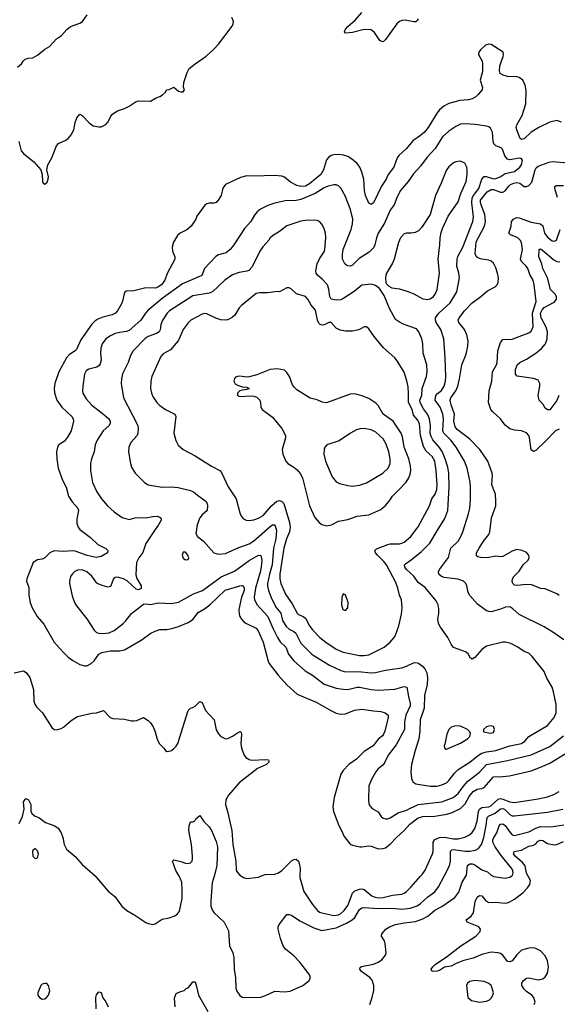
# Model space of a CAD drawing. Header units: inches. Extents: x 1550315 to 1685896, y 510706 to 640504.
# Tile 284 of 452: x 1624537 to 1629114, y 578911 to 587286. Entities that reach past the tile are written whole.
import ezdxf

# ---------------------------------------------------------------- set-up
doc = ezdxf.new("R2010")
doc.units = ezdxf.units.IN
doc.header["$MEASUREMENT"] = 0
doc.layers.add('B6527', color=7, linetype='Continuous')
doc.layers.add('B6528', color=7, linetype='Continuous')

msp = doc.modelspace()

# ---------------------------------------------------------------- linework, layer by layer
at = {"layer": 'B6527', "color": 5}
for points, elevation in [([(1625181.5, 580000), (1625191.2, 579991.2), (1625290, 579874), (1625347, 579827), (1625406.8, 579746.8), (1625450, 579710.3), (1625518.7, 579670), (1625610, 579607.6), (1625630, 579598.3), (1625669.6, 579590.4), (1625690, 579596.4), (1625750, 579634.6), (1625810, 579646), (1625856.6, 579663.4), (1625880.1, 579679.9), (1625896.2, 579703.8), (1625919.3, 579810), (1625921, 579881), (1625916.1, 579950), (1625903.3, 579983.3), (1625893.7, 580000)], 560), ([(1626192.1, 580000), (1626176.8, 579943.2), (1626162.9, 579790), (1626165, 579745), (1626175.5, 579715.5), (1626190, 579693.2), (1626279.1, 579610), (1626315.1, 579535.1), (1626323.2, 579410), (1626350.3, 579350), (1626361.1, 579310), (1626362, 579210), (1626375.2, 579135.2), (1626375.8, 579050), (1626384.2, 579024.2), (1626410, 578987.3), (1626432.3, 578972.3), (1626450, 578968.2), (1626590, 578972.7), (1626630, 578985.2), (1626710, 579023.9), (1626790, 579016.2), (1626838.2, 579021.8), (1626947, 579070), (1626998.4, 579110), (1627009.6, 579130), (1627009.7, 579150), (1626999.7, 579170), (1626922.3, 579270), (1626870, 579322.7), (1626799.3, 579379.3), (1626778.7, 579410), (1626757.7, 579470), (1626738.7, 579550), (1626738.4, 579570), (1626745.6, 579590), (1626810, 579676), (1626830, 579676.3), (1626850, 579670.4), (1626921.8, 579621.8), (1627040.6, 579560.6), (1627110, 579539.2), (1627230, 579562.1), (1627319, 579601), (1627366.4, 579630), (1627388.9, 579650), (1627430, 579716.5), (1627450, 579732.8), (1627470, 579735.3), (1627590, 579726.4), (1627710, 579728.3), (1627790, 579721.5), (1627860.7, 579730), (1627919.2, 579750), (1627949.9, 579770.1), (1628010, 579825.8), (1628070, 579868.3), (1628102.5, 579910), (1628149.2, 580000)], 560), ([(1626426, 580000), (1626441, 579990), (1626470, 579980.7), (1626570, 579993.4), (1626587.3, 580000)], 580), ([(1626922.9, 580000), (1626922.8, 579990), (1626955.8, 579870), (1627030, 579759.6), (1627073.4, 579710), (1627090, 579696.3), (1627110, 579688.1), (1627210, 579666.8), (1627250, 579673.2), (1627270, 579684.2), (1627297.8, 579710), (1627330, 579751.3), (1627370, 579855.9), (1627390, 579876.3), (1627430, 579891), (1627450, 579892.2), (1627470, 579887.3), (1627534.3, 579834.3), (1627561.8, 579821.8), (1627590, 579815.5), (1627630, 579818.6), (1627710, 579839.8), (1627790, 579847.5), (1627810, 579855.2), (1627830.6, 579869.4), (1627870.5, 579909.5), (1627948.9, 580000)], 580), ([(1627518, 578910), (1627538.7, 578970), (1627550.6, 579030), (1627551, 579071), (1627536.6, 579116.6), (1627518, 579138), (1627446.9, 579190), (1627431.8, 579210), (1627434.8, 579225.2), (1627447.1, 579232.9), (1627550, 579253.4), (1627590, 579269.2), (1627618.7, 579290), (1627650, 579328.2), (1627657.3, 579350), (1627647.7, 579427.7), (1627641.3, 579450), (1627618, 579490), (1627620.9, 579510), (1627655.1, 579550), (1627686, 579570), (1627737.2, 579590), (1627810, 579605), (1627905.8, 579614.2), (1627970, 579638.4), (1628010, 579659.7), (1628070, 579711.1), (1628130, 579742.9), (1628241.4, 579818.6), (1628275.9, 579864.1), (1628302.5, 579950), (1628334, 580000)], 540), ([(1628915.6, 578910), (1628924.7, 578930), (1628914, 578970), (1628896.9, 578990), (1628850, 579021.1), (1628830, 579040.5), (1628811.1, 579070), (1628811.2, 579090), (1628825.3, 579114.7), (1628850, 579132.6), (1628870, 579135.2), (1628950, 579120.2), (1628991.1, 579128.9), (1629010, 579144), (1629026, 579170), (1629032.9, 579190), (1629037.3, 579230), (1629030, 579282), (1629010, 579322.3), (1628970, 579366.6), (1628930, 579386), (1628910, 579390.6), (1628870, 579389.8), (1628810, 579370.8), (1628770, 579333.3), (1628730, 579281.6), (1628710, 579271.6), (1628690, 579274.5), (1628650, 579329.7), (1628630, 579343.5), (1628608.7, 579350), (1628550, 579355.7), (1628470, 579334.2), (1628396.1, 579303.9), (1628316.9, 579283.1), (1628259.1, 579260.9), (1628210, 579234.6), (1628154.1, 579225.9), (1628110, 579198.4), (1628090, 579192), (1628049.4, 579189.4), (1628039, 579210), (1628052.7, 579230), (1628074.5, 579250), (1628179.5, 579320.5), (1628293.3, 579410), (1628419.8, 579490), (1628455.6, 579530), (1628459.7, 579550), (1628446, 579570), (1628345.1, 579610), (1628338.4, 579630), (1628379.4, 579660.6), (1628400.2, 579690), (1628414.1, 579785.9), (1628430, 579821.3), (1628450, 579835.8), (1628470, 579832.7), (1628504.2, 579790), (1628530, 579775.8), (1628590, 579780.7), (1628668.8, 579771.2), (1628686.2, 579773.8), (1628710, 579781.5), (1628750, 579806.3), (1628819.2, 579860.8), (1628859.2, 579900.8), (1628879.2, 579930), (1628884.8, 579964.8), (1628864.8, 580000)], 520), ([(1628566.7, 580000), (1628570, 579998), (1628670, 579984.2), (1628710, 579991.5), (1628721.2, 580000)], 540), ([(1625860.7, 578890), (1625856, 578964), (1625870, 579002), (1625901.2, 579018.8), (1625938, 579030), (1625954, 579046), (1625970, 579051.3), (1625988.7, 579070), (1626010, 579102), (1626030, 579102), (1626043.5, 579063.5), (1626059.1, 578990), (1626137.6, 578850)], 540), ([(1625187.6, 578872.4), (1625186.3, 578970), (1625190, 578991.3), (1625210, 579018), (1625230, 579011), (1625245.2, 578965.2), (1625270, 578931), (1625290, 578891)], 540)]:
    msp.add_lwpolyline(points, dxfattribs=dict(at, elevation=elevation))
for points, elevation in [([(1624750, 579088.7), (1624730, 579082), (1624718, 579070), (1624690.8, 579010), (1624691, 578990), (1624704.7, 578970), (1624730, 578956), (1624750, 578958), (1624769.1, 578970.9), (1624782, 578990), (1624793.6, 579026.4), (1624782, 579070), (1624768.4, 579088.4)], 560), ([(1628410, 579112.6), (1628370, 579104.2), (1628349.2, 579090.8), (1628339.5, 579070), (1628350.7, 578970), (1628383.1, 578943.1), (1628450, 578929.1), (1628510, 578938.7), (1628535.1, 578950), (1628550, 578964.9), (1628565.6, 578990), (1628571.2, 579010), (1628559.7, 579050), (1628549.6, 579070), (1628530, 579089.6), (1628490, 579106.6)], 540)]:
    msp.add_lwpolyline(points, close=True, dxfattribs=dict(at, elevation=elevation))
at = {"layer": 'B6528', "color": 5}
for points, elevation in [([(1624518.9, 586881.1), (1624553.2, 586910), (1624567, 586933), (1624584, 586950), (1624610, 586958), (1624650, 586962), (1624690, 586984.9), (1624750, 587034), (1624790, 587058.8), (1624850, 587124), (1624892.7, 587150), (1624938.7, 587201.3), (1624970, 587227.3), (1625050, 587256.3), (1625073.2, 587270), (1625111.9, 587328.1)], 640), ([(1624530.2, 586250.2), (1624550.4, 586170), (1624570, 586148.5), (1624656.5, 586076.5), (1624716, 586010), (1624727.7, 585970), (1624731, 585910), (1624736, 585896), (1624750, 585886), (1624770, 585904.7), (1624779.3, 585930), (1624781.2, 585950), (1624768.7, 586010), (1624777.2, 586050), (1624812.3, 586110), (1624850, 586212), (1624866.3, 586233.7), (1624930, 586261), (1624950, 586276), (1624974.2, 586305.8), (1624997.2, 586350), (1625009.3, 586410), (1625024, 586450), (1625050, 586482), (1625070, 586471.3), (1625127.9, 586407.9), (1625163, 586383), (1625210, 586373.4), (1625230, 586375.5), (1625270, 586394), (1625290, 586417.3), (1625314.1, 586465.9), (1625330, 586484.9), (1625370, 586510.6), (1625429.4, 586530.6), (1625468.7, 586550), (1625530, 586590.8), (1625550, 586594.8), (1625650, 586591.3), (1625698.6, 586621.4), (1625729.1, 586630.9), (1625753.6, 586646.4), (1625778, 586670), (1625786, 586690), (1625810, 586692), (1625850, 586712), (1625890, 586678), (1625910, 586671.3), (1625930, 586672), (1625939, 586690), (1625932.1, 586712.1), (1625935.6, 586750), (1625963.8, 586836.2), (1625980.9, 586870), (1626029.8, 586910.2), (1626124.4, 586975.6), (1626190, 587034.9), (1626230, 587077.1), (1626346.6, 587230), (1626355.1, 587250), (1626356, 587270), (1626343.7, 587303.7)], 620), ([(1627930, 587292.7), (1627920.8, 587279.2), (1627910, 587267.8), (1627893.3, 587266.7), (1627819.2, 587280.8), (1627790, 587279.7), (1627770, 587271.5), (1627748.4, 587251.6), (1627650, 587117), (1627630, 587098.4), (1627610, 587102.9), (1627602.9, 587110), (1627557.3, 587177.3), (1627530, 587198.9), (1627470, 587201.7), (1627370, 587176.9), (1627310, 587169.7), (1627303, 587183), (1627310, 587204), (1627330, 587228), (1627397, 587283), (1627450, 587346.7)], 580), ([(1629150, 586414.8), (1629110, 586428.6), (1629050, 586413), (1628956.9, 586370), (1628891, 586330), (1628830, 586272.8), (1628810, 586265.7), (1628796.3, 586276.3), (1628767.8, 586347.8), (1628764.4, 586370), (1628769.5, 586390.5), (1628813, 586470), (1628845.2, 586570), (1628847.1, 586687.1), (1628840.5, 586730), (1628819.5, 586770), (1628790, 586793.6), (1628770, 586800.5), (1628690, 586802.9), (1628653.4, 586813.4), (1628627.6, 586827.6), (1628622, 586850), (1628624.7, 586890), (1628628.5, 586911.5), (1628652.7, 586972.7), (1628656, 586990), (1628652.7, 587010), (1628550, 587074), (1628530, 587076.2), (1628502.8, 587070), (1628458.8, 587030), (1628446, 587010), (1628442.8, 586990), (1628472.5, 586932.5), (1628477.1, 586910), (1628476.4, 586843.6), (1628455.5, 586770), (1628476.3, 586710), (1628472.7, 586690), (1628440.4, 586650), (1628419.5, 586630), (1628390, 586611.1), (1628356.7, 586603.3), (1628283.1, 586596.9), (1628190, 586572), (1628148.6, 586551.4), (1628110, 586518), (1628090, 586493.6), (1628015.2, 586370), (1627983.2, 586330), (1627950, 586300.9), (1627884.1, 586255.9), (1627830.3, 586190), (1627764.4, 586130), (1627750.2, 586109.8), (1627721.7, 586030), (1627673.1, 585970), (1627656.9, 585930), (1627618, 585870), (1627550, 585729.3), (1627530, 585713.2), (1627510, 585725.2), (1627481.1, 585790), (1627472.1, 585832.1), (1627465.7, 585930), (1627450, 585989.5), (1627431.7, 586031.7), (1627410, 586062.3), (1627362.4, 586102.4), (1627330, 586121.6), (1627293, 586133), (1627250, 586137.8), (1627210, 586136.2), (1627188.6, 586131.4), (1627165.1, 586114.9), (1627150, 586094.5), (1627123.3, 586010), (1627100.1, 585970), (1627004.1, 585890), (1626970, 585869.9), (1626930, 585866.1), (1626896, 585876), (1626843.1, 585903.1), (1626790, 585946.4), (1626770, 585955.8), (1626710, 585961.5), (1626530, 585955.8), (1626470, 585958.3), (1626415.9, 585944.1), (1626290, 585883.6), (1626266.8, 585853.2), (1626252.2, 585790), (1626228, 585750), (1626210, 585732), (1626190, 585723.7), (1626150, 585725.2), (1626130, 585719), (1626113.2, 585706.8), (1626046.4, 585613.6), (1626036.3, 585590), (1625997.3, 585530), (1625961.4, 585498.6), (1625902.8, 585470), (1625880.5, 585450), (1625847.5, 585392.5), (1625834.9, 585350), (1625838, 585318), (1625858.4, 585270), (1625857.6, 585250), (1625792.7, 585127.3), (1625772.4, 585070), (1625743.2, 585030), (1625712.6, 585010), (1625690, 585003.2), (1625610, 585004), (1625510, 584978.9), (1625443.7, 584976.3), (1625432.7, 584967.3), (1625426.6, 584953.4), (1625412.7, 584892.7), (1625402.6, 584870), (1625370.3, 584810), (1625353.7, 584790), (1625325.2, 584774.8), (1625244.7, 584755.3), (1625201.2, 584738.8), (1625177.2, 584722.8), (1625150, 584695.4), (1625058.1, 584561.9), (1625020.6, 584479.4), (1625010.8, 584469.2), (1624960.7, 584439.3), (1624935.6, 584410), (1624869.3, 584290), (1624837.6, 584190), (1624831.3, 584150), (1624833.1, 584113.1), (1624854.3, 584050), (1624897.4, 583990), (1624981.3, 583910), (1624992.4, 583890), (1624994.7, 583870), (1624976, 583790), (1624944.6, 583735.4), (1624917.8, 583702.2), (1624870.4, 583670), (1624858.7, 583650), (1624850.2, 583610), (1624852.4, 583550), (1624864.5, 583470), (1624900.6, 583370), (1624932.5, 583310), (1624953.9, 583233.9), (1624985.2, 583185.2), (1625031.4, 583130), (1625037.7, 583110), (1625023, 583037), (1625024.7, 583004.7), (1625033.7, 582970), (1625048.4, 582950), (1625141.4, 582881.4), (1625201.7, 582821.7), (1625270, 582787.7), (1625287.7, 582770), (1625284, 582750), (1625230, 582719.7), (1625189, 582711), (1625110.9, 582729.1), (1625010, 582765.2), (1624990, 582768.1), (1624910, 582761.6), (1624830, 582768.5), (1624792.7, 582750), (1624750, 582707.3), (1624730, 582698.4), (1624687.7, 582692.3), (1624651.3, 582670), (1624597.1, 582530), (1624596.4, 582510), (1624615.6, 582455.6), (1624614.9, 582390), (1624627.6, 582330), (1624642, 582290), (1624686, 582210), (1624743.2, 582143.2), (1624831.9, 581991.9), (1624906.5, 581906.5), (1624950, 581864.9), (1624990, 581836.2), (1625050, 581801.3), (1625090, 581789.3), (1625110, 581791.2), (1625146.6, 581810), (1625170, 581833.1), (1625211.7, 581888.3), (1625236.3, 581903.7), (1625310, 581918.8), (1625390, 581917.8), (1625430, 581925.2), (1625570, 582007.1), (1625653.4, 582066.6), (1625690, 582086), (1625730, 582098.4), (1625790, 582100.4), (1625832.9, 582107.1), (1625890, 582124.6), (1625970, 582157.4), (1626010, 582184.9), (1626056.7, 582243.3), (1626110, 582275.2), (1626155.8, 582310), (1626285.6, 582434.4), (1626411.7, 582471.7), (1626430, 582474.6), (1626439.1, 582470), (1626447.6, 582450), (1626446.7, 582430), (1626426.5, 582373.5), (1626402.8, 582270), (1626404.3, 582230), (1626410.2, 582210), (1626425.6, 582185.6), (1626445.6, 582165.6), (1626469, 582149), (1626550, 582111.3), (1626568.3, 582088.3), (1626610.2, 581990), (1626651, 581831), (1626660.2, 581810), (1626736.9, 581710), (1626810, 581627.6), (1626899.3, 581550), (1627060.7, 581480.7), (1627190, 581406), (1627230, 581388.9), (1627270, 581379.6), (1627310, 581382.3), (1627388.3, 581411.7), (1627450, 581422.8), (1627550, 581406), (1627610, 581402), (1627649.2, 581389.2), (1627673.7, 581370), (1627674.9, 581350), (1627645.1, 581234.9), (1627635.2, 581210), (1627624.2, 581195.8), (1627590, 581165.4), (1627546, 581110), (1627470, 581061.4), (1627402.8, 580997.2), (1627338.9, 580950), (1627290, 580898.9), (1627270.2, 580870), (1627214.3, 580670), (1627202.6, 580590), (1627208.5, 580550), (1627252.7, 580432.7), (1627277, 580390), (1627298.3, 580338.3), (1627350, 580274.4), (1627370, 580265.3), (1627431.7, 580251.7), (1627450, 580250.3), (1627510, 580259.6), (1627530, 580256.5), (1627590, 580232.9), (1627630, 580235.2), (1627650, 580243.2), (1627690, 580272.7), (1627744.2, 580330), (1627810, 580389.1), (1627857.7, 580442.3), (1627930, 580496.1), (1627970, 580509.2), (1628070, 580510.7), (1628172.7, 580527.3), (1628218.1, 580541.9), (1628290, 580576.8), (1628330, 580616.6), (1628362.4, 580677.6), (1628397.8, 580722.2), (1628430, 580740.6), (1628470, 580746.1), (1628490, 580756.3), (1628570, 580845.8), (1628650, 580847.8), (1628705.8, 580854.2), (1628890, 580898.4), (1628970, 580927), (1629050, 580962.8), (1629190, 581047.1)], 620), ([(1629169.5, 582010), (1629084.5, 582070), (1629001, 582121), (1628787.6, 582227.6), (1628735.8, 582275.8), (1628710, 582291.1), (1628672, 582288), (1628630, 582271), (1628550, 582249.7), (1628530, 582251.2), (1628510, 582258.9), (1628434.9, 582314.9), (1628370, 582389.5), (1628355.1, 582415.1), (1628343.5, 582470), (1628335.1, 582490), (1628314, 582510), (1628266.8, 582526.8), (1628150, 582541.4), (1628127.6, 582550), (1628106, 582570), (1628102.9, 582590), (1628109.5, 582610), (1628187.2, 582712.8), (1628207.7, 582790), (1628269.8, 582850.2), (1628293.3, 582890), (1628309.8, 582930.2), (1628358.3, 583081.7), (1628368.9, 583130), (1628375.2, 583204.8), (1628375.7, 583310), (1628371.4, 583351.4), (1628346.2, 583470), (1628322.5, 583530), (1628253.8, 583650), (1628207.1, 583710), (1628147.9, 583767.9), (1628141.2, 583781.2), (1628138, 583790), (1628143.4, 583890), (1628138.3, 583930), (1628116.6, 583990), (1628074.4, 584050), (1628078.4, 584090), (1628092.3, 584107.7), (1628126.8, 584133.2), (1628149.9, 584170), (1628161.9, 584210), (1628165.3, 584250), (1628160.2, 584410), (1628146.6, 584570), (1628120.7, 584650), (1628082.9, 584710), (1628075.9, 584730), (1628076.8, 584750), (1628106, 584790), (1628201.5, 584878.5), (1628258.5, 584970), (1628281.1, 585090), (1628275.3, 585130), (1628257, 585190), (1628260.7, 585250), (1628268.1, 585271.9), (1628309.8, 585350), (1628394.2, 585570), (1628400.8, 585610), (1628386.8, 585726.8), (1628389.9, 585770), (1628399.2, 585790), (1628446, 585850), (1628470.4, 585929.6), (1628490, 585951.8), (1628506.9, 585953.1), (1628570, 585932), (1628590, 585935), (1628627.3, 585950), (1628670, 585976.9), (1628750, 585994), (1628795.6, 586030), (1628808.6, 586050), (1628817.4, 586090), (1628805.3, 586105.3), (1628788.5, 586108.5), (1628710, 586092.3), (1628690, 586098), (1628666.6, 586126.6), (1628645.6, 586185.6), (1628634.9, 586194.9), (1628590, 586212.3), (1628574.2, 586230), (1628568, 586250), (1628560.5, 586330), (1628543.5, 586363.5), (1628530, 586374.5), (1628510, 586380.7), (1628413.9, 586393.9), (1628330, 586400.4), (1628290, 586396), (1628250, 586376.8), (1628190, 586337.2), (1628135.8, 586290), (1628073.2, 586190), (1628004.9, 586115.1), (1627950, 586040.5), (1627890, 585974.7), (1627845.2, 585910), (1627776.2, 585830), (1627746.2, 585770), (1627726.2, 585710), (1627690, 585666), (1627643.9, 585556.1), (1627590, 585469.7), (1627574.6, 585430), (1627561.5, 585370), (1627550, 585346.2), (1627511.5, 585308.5), (1627426.7, 585253.3), (1627370, 585198.3), (1627349.7, 585189.7), (1627330, 585191.6), (1627318.3, 585198.3), (1627305.6, 585210), (1627286.2, 585250), (1627284.1, 585290), (1627291.6, 585330), (1627357.5, 585502.5), (1627369.9, 585550), (1627374.3, 585590), (1627354.2, 585670), (1627306.8, 585786.8), (1627271.8, 585851.8), (1627252.1, 585872.1), (1627230, 585879.7), (1627210, 585879.8), (1627163, 585870), (1627130, 585855), (1627053.3, 585806.7), (1626930, 585755), (1626890, 585747.5), (1626795.9, 585744.1), (1626710, 585726.1), (1626650, 585705), (1626586.6, 585673.4), (1626558.9, 585650), (1626536.8, 585623.2), (1626505.8, 585570), (1626450, 585509.7), (1626359.6, 585370), (1626330, 585331.5), (1626296.1, 585303.9), (1626230, 585286), (1626207.1, 585272.9), (1626111.2, 585170), (1626088.8, 585110), (1625922.2, 585037.8), (1625750, 584914.7), (1625627, 584813), (1625607.2, 584790), (1625569.4, 584730.6), (1625470, 584642.4), (1625447, 584633), (1625390, 584626.5), (1625350, 584615.9), (1625310, 584596.5), (1625271.7, 584570), (1625239, 584530), (1625227.3, 584492.7), (1625225.5, 584450), (1625231.4, 584390), (1625222.6, 584357.4), (1625215, 584345), (1625193, 584330), (1625125.4, 584314.6), (1625101.9, 584298.1), (1625089.1, 584270), (1625073.8, 584170), (1625071.6, 584130), (1625076, 584110), (1625102.2, 584062.2), (1625150, 584007.2), (1625239.6, 583939.6), (1625292.5, 583892.5), (1625307.2, 583870), (1625308.2, 583850), (1625295.8, 583830), (1625247.6, 583790), (1625195.5, 583710), (1625180.8, 583670), (1625171.6, 583610), (1625147.4, 583550), (1625138.9, 583510), (1625138.9, 583450), (1625158, 583350), (1625194.9, 583270), (1625234, 583210), (1625283.7, 583150), (1625341, 583101), (1625410.3, 583050.3), (1625470, 583034), (1625530, 583052), (1625610, 583049.1), (1625670, 583060.9), (1625710, 583063.1), (1625737.3, 583050), (1625741.6, 583030), (1625719.6, 582990), (1625689.4, 582950.6), (1625612.4, 582830), (1625584.7, 582755.3), (1625550.2, 582709.8), (1625532, 582670), (1625525.1, 582565.1), (1625534.2, 582534.2), (1625570, 582471.3), (1625570, 582448), (1625550, 582435.3), (1625530, 582441.2), (1625453.4, 582513.4), (1625421.2, 582530), (1625370, 582543.1), (1625350, 582542.6), (1625335.3, 582530), (1625310, 582466), (1625290, 582459.8), (1625249.2, 582469.2), (1625210, 582483.9), (1625194.4, 582494.4), (1625152, 582552), (1625110, 582590.9), (1625070, 582606), (1625030, 582604), (1625006.7, 582593.3), (1624983.7, 582570), (1624970.2, 582549.8), (1624960.2, 582510), (1624960.8, 582490), (1624985.3, 582385.3), (1625004.2, 582330), (1625020.4, 582300.4), (1625110.1, 582190.1), (1625170, 582093.4), (1625190, 582074.9), (1625210, 582067.2), (1625244.9, 582064.9), (1625299, 582070), (1625340.7, 582090), (1625416.9, 582150), (1625438.9, 582170), (1625490, 582234.4), (1625590, 582314.8), (1625610, 582317.3), (1625650, 582313), (1625715.3, 582324.7), (1625830, 582319.5), (1625890, 582332), (1626017.3, 582402.7), (1626093, 582430), (1626252.9, 582547.1), (1626365.2, 582594.8), (1626490, 582686.8), (1626570, 582730.2), (1626590, 582728.4), (1626598.6, 582690), (1626594.1, 582630), (1626585.5, 582585.5), (1626544.1, 582450), (1626534, 582374), (1626535.4, 582350), (1626558.6, 582310), (1626650.1, 582210.1), (1626691.2, 582110), (1626731.5, 582031.5), (1626755.6, 581995.6), (1626801.3, 581950), (1626826, 581890), (1626871.2, 581831.2), (1626967.7, 581747.7), (1627030.7, 581710.7), (1627130, 581633.5), (1627230, 581600.9), (1627290, 581590.9), (1627330, 581589.4), (1627410, 581608.6), (1627430, 581609.4), (1627530, 581587.7), (1627590, 581584), (1627730, 581592.1), (1627810, 581613.2), (1627831.7, 581610), (1627845.7, 581530), (1627861.7, 581470), (1627861.2, 581450), (1627823.1, 581370), (1627812.9, 581312.9), (1627811.6, 581250), (1627742, 581118), (1627674.2, 581030), (1627646.7, 580970), (1627630, 580948.2), (1627585.3, 580910), (1627570, 580889.5), (1627534, 580830), (1627508.5, 580770), (1627505.3, 580650), (1627510, 580618), (1627518.5, 580598.5), (1627536.5, 580576.5), (1627589, 580549), (1627614, 580510), (1627630, 580494), (1627650, 580487.6), (1627670, 580489), (1627690, 580496.1), (1627759.3, 580540.7), (1627830, 580563.5), (1627929.9, 580610.1), (1628130, 580633.9), (1628226.2, 580670), (1628270, 580703.8), (1628314.3, 580765.7), (1628351.9, 580808.1), (1628450, 580886.3), (1628510, 580950.1), (1628690, 580985.1), (1628890, 581033.5), (1629050, 581104.2), (1629165.3, 581194.7)], 640), ([(1629130, 582387), (1629110, 582402.4), (1629010, 582445.1), (1628970, 582447.6), (1628897.7, 582477.7), (1628850, 582483.2), (1628770, 582472), (1628750, 582477.4), (1628735.1, 582490), (1628728.3, 582510), (1628731.2, 582530), (1628742.6, 582550), (1628790, 582595.3), (1628822, 582650), (1628864, 582690), (1628873.5, 582710), (1628870.8, 582730.8), (1628850, 582754.7), (1628814, 582770), (1628770, 582779.1), (1628730, 582766), (1628650, 582721.1), (1628630, 582718.3), (1628590, 582721.6), (1628530, 582712.4), (1628469.8, 582709.8), (1628436.1, 582716.1), (1628425.9, 582725.9), (1628425.7, 582750), (1628447.3, 582790), (1628485.3, 582850), (1628530, 582907.2), (1628539.4, 582930), (1628554.6, 583050), (1628588.9, 583150), (1628591.3, 583190), (1628586.2, 583250), (1628554.8, 583330), (1628561.2, 583410), (1628558.4, 583430), (1628520.7, 583530), (1628452.7, 583630), (1628370, 583717), (1628261.1, 583801.1), (1628242.7, 583822.7), (1628233.6, 583870), (1628238.3, 583930), (1628210.4, 584010), (1628201.9, 584050), (1628207.3, 584070), (1628249.9, 584130), (1628265.8, 584170), (1628281.2, 584230), (1628299.5, 584350), (1628338.4, 584441.6), (1628351.5, 584510), (1628353.8, 584553.8), (1628344.5, 584604.5), (1628323.1, 584650), (1628274.8, 584710), (1628269.8, 584730), (1628277.7, 584750), (1628324.5, 584810), (1628390, 584877.7), (1628462.9, 584930), (1628520.5, 584979.5), (1628585.5, 585014.5), (1628600.5, 585030), (1628610.9, 585050), (1628612.5, 585090), (1628604.8, 585130), (1628590, 585174), (1628570, 585213.5), (1628550, 585232.5), (1628530, 585240.7), (1628470, 585248.2), (1628450, 585255), (1628426.3, 585270), (1628413.6, 585293.6), (1628423.5, 585396.5), (1628493.4, 585530), (1628501.6, 585570), (1628496, 585630), (1628464.4, 585710), (1628459.4, 585730), (1628460.8, 585750), (1628517.6, 585822.4), (1628550, 585840.2), (1628570, 585842.3), (1628630, 585818.1), (1628650, 585818), (1628670, 585828.6), (1628700.2, 585870), (1628715.8, 585884.2), (1628743.6, 585896.4), (1628770, 585901), (1628794.7, 585894.7), (1628830, 585866.7), (1628850, 585866.1), (1628870, 585874.4), (1628896.2, 585903.8), (1628925.5, 586010), (1628934.4, 586025.6), (1628950, 586039.9), (1629044.9, 586075.1), (1629070, 586079.5), (1629210, 586068.6)], 620), ([(1629114.1, 585774.1), (1629092.6, 585850), (1629092.9, 585867.1), (1629105.1, 585874.9), (1629165, 585875)], 580), ([(1629130, 583802.4), (1629096.9, 583790), (1629016.5, 583703.5), (1628930, 583621.1), (1628910, 583613.5), (1628890, 583626.6), (1628877.6, 583730), (1628869.7, 583750), (1628851.5, 583771.5), (1628810, 583789.7), (1628750, 583794), (1628710, 583805.4), (1628670, 583838.3), (1628630.4, 583890.4), (1628563.5, 583950), (1628547.8, 583970), (1628528.3, 584030), (1628532.8, 584130), (1628555.7, 584210), (1628561.8, 584290), (1628595.1, 584350), (1628600.7, 584370), (1628606.4, 584470), (1628630, 584538.9), (1628650, 584564.4), (1628730, 584567.9), (1628870, 584620.9), (1628890, 584637), (1628906.7, 584673.3), (1628903.5, 584790), (1628933.8, 584890), (1628917.4, 585030), (1628908.6, 585070), (1628878.8, 585118.8), (1628863, 585170), (1628849.2, 585190), (1628809.2, 585230), (1628801.1, 585250), (1628816.2, 585330), (1628807.9, 585390), (1628797.4, 585410), (1628776, 585430), (1628716.3, 585456.3), (1628700.5, 585470), (1628721.2, 585530), (1628724.1, 585570), (1628739.7, 585590), (1628770, 585602.2), (1628790, 585600.2), (1628890, 585564.3), (1628970.3, 585550.3), (1628991.4, 585531.4), (1629005.4, 585470), (1629030, 585434.6), (1629070, 585404.4), (1629090, 585401.1), (1629106.6, 585410), (1629139.1, 585500.9)], 580), ([(1629125.9, 584090), (1629110, 584046.2), (1629050, 583967), (1629030, 583966.6), (1629010, 583982), (1628992.4, 584012.4), (1628958, 584050), (1628949.7, 584090), (1628964.8, 584170), (1628964.6, 584190), (1628950, 584219.2), (1628910, 584234.1), (1628772.3, 584252.3), (1628758, 584270), (1628758, 584310), (1628772, 584350), (1628795.1, 584370), (1628850, 584397.8), (1628931.2, 584448.8), (1628978.5, 584490), (1629013.2, 584530), (1629028.1, 584571.9), (1629030.4, 584630), (1629019.3, 584670), (1628974.9, 584750), (1628971.6, 584790), (1628983.3, 584816.7), (1629002.2, 584837.8), (1629079.8, 584880.2), (1629092.1, 584890), (1629105.3, 584910), (1629107.6, 584930), (1629095.6, 584950), (1629054.1, 584990), (1629029.9, 585090), (1628989.2, 585170), (1628981.5, 585210), (1628956.2, 585270), (1628958.4, 585330), (1628970, 585335.8), (1628990, 585322.9), (1629084.1, 585244.1), (1629110, 585229.6), (1629134.1, 585225.9)], 560), ([(1624490, 581730.2), (1624570, 581746.4), (1624593.7, 581733.7), (1624622.4, 581690), (1624655.5, 581590), (1624657.3, 581490), (1624664.9, 581464.9), (1624681.3, 581441.3), (1624730.4, 581390), (1624810, 581266), (1624832, 581250), (1624850, 581246.4), (1624890, 581257.1), (1624911, 581269), (1624975.2, 581324.8), (1625030, 581359.3), (1625150, 581387.7), (1625190, 581390.5), (1625250, 581410.6), (1625308, 581350), (1625330, 581341.3), (1625430, 581337.6), (1625490, 581321.7), (1625510, 581321.1), (1625533.7, 581326.3), (1625590, 581350.7), (1625630, 581326), (1625650, 581306), (1625672.3, 581272.3), (1625690.6, 581230), (1625707.5, 581167.5), (1625724.7, 581130), (1625764.7, 581090), (1625778, 581070), (1625790, 581062.8), (1625810, 581064), (1625830, 581070.6), (1625850, 581086), (1625870, 581105.5), (1625884.7, 581130), (1625972.7, 581410), (1625990, 581430.8), (1626010, 581434.8), (1626030, 581447.3), (1626070, 581487.3), (1626090, 581478.8), (1626119, 581410), (1626191.8, 581330), (1626210, 581246), (1626230, 581210.7), (1626250.3, 581190.3), (1626290, 581170.4), (1626310, 581172.2), (1626350, 581191.8), (1626390, 581221.6), (1626412.8, 581232.8), (1626422, 581222), (1626425.3, 581205.3), (1626421, 581130), (1626425.8, 581090), (1626448.5, 581030), (1626463.6, 581010), (1626490, 580994.2), (1626510, 580988.4), (1626633.7, 580993.7), (1626656, 580990), (1626658.5, 580978.5), (1626659.1, 580970), (1626637.1, 580950), (1626562.8, 580917.2), (1626406.1, 580793.9), (1626314.2, 580690), (1626291.1, 580650), (1626288.3, 580610), (1626307.2, 580550), (1626343.5, 580390), (1626351.8, 580270), (1626375.8, 580130), (1626380.5, 580050), (1626390, 580031), (1626410.4, 580010.4), (1626426, 580000)], 580), ([(1627948.9, 580000), (1627963.3, 580016.7), (1627987.8, 580052.2), (1628051.6, 580190), (1628056.8, 580210), (1628057.8, 580290), (1628070, 580314.3), (1628110, 580329.6), (1628150, 580333.6), (1628230, 580317.5), (1628270, 580318), (1628326.7, 580333.3), (1628366.6, 580353.4), (1628390, 580372.6), (1628410, 580407.2), (1628430.2, 580469.8), (1628441.8, 580550), (1628450, 580570.6), (1628470, 580585.8), (1628530, 580589.7), (1628544.3, 580595.7), (1628610, 580657.1), (1628630, 580660.8), (1628650, 580657.2), (1628710, 580634), (1628750, 580628.5), (1628950, 580657.6), (1629030, 580674.8), (1629085.1, 580694.9), (1629130, 580722)], 580), ([(1624533.7, 580450), (1624560.5, 580510), (1624576, 580570), (1624570, 580634), (1624590, 580662), (1624610.9, 580650.9), (1624630.8, 580610.8), (1624631, 580550), (1624642.8, 580530), (1624670, 580510.8), (1624700.7, 580500.7), (1624758, 580458), (1624836, 580430), (1624864, 580410), (1624890.6, 580370), (1624904, 580330), (1624916.3, 580270), (1624936.3, 580230), (1625010, 580167.4), (1625070, 580100.4), (1625181.5, 580000)], 560), ([(1625893.7, 580000), (1625865.1, 580050), (1625839, 580130), (1625850, 580138.8), (1625910, 580124.9), (1625950, 580110.4), (1625970, 580108.4), (1625990, 580115.5), (1626004.5, 580130), (1626009.6, 580150), (1626008.2, 580170), (1625998.5, 580270), (1625977.6, 580390), (1625979.3, 580430), (1625990, 580462), (1626010, 580462), (1626028.4, 580471.6), (1626038, 580490), (1626070, 580518), (1626105.8, 580465.8), (1626150, 580420.7), (1626170, 580390.6), (1626210, 580296.3), (1626220.7, 580250), (1626216.4, 580090), (1626192.1, 580000)], 560), ([(1628149.2, 580000), (1628195.8, 580090), (1628204.7, 580130), (1628204.8, 580215.2), (1628215.4, 580224.6), (1628231, 580229), (1628330, 580214.7), (1628370, 580213.3), (1628417.2, 580222.8), (1628443.8, 580236.2), (1628468.4, 580271.6), (1628487.2, 580330), (1628509.5, 580450), (1628512.2, 580487.8), (1628517.9, 580502.1), (1628527.8, 580512.2), (1628584.4, 580535.6), (1628630, 580575.1), (1628650, 580576.4), (1628664.1, 580570), (1628710, 580526.3), (1628730, 580514.6), (1628750, 580513.6), (1629030, 580544.8), (1629159.5, 580570)], 560), ([(1628721.2, 580000), (1628731.9, 580008.1), (1628738, 580030), (1628735, 580050), (1628724.8, 580070), (1628636.2, 580176.2), (1628584.5, 580250), (1628566, 580290), (1628565.8, 580310), (1628572.9, 580330), (1628597.4, 580370), (1628618, 580430), (1628630, 580443.2), (1628650, 580446), (1628670, 580431.1), (1628711.5, 580371.5), (1628730, 580353.8), (1628750, 580346.8), (1628870, 580379), (1628930, 580410.1), (1628970, 580423.8), (1629058.8, 580421.2), (1629170, 580437.2)], 540), ([(1628864.8, 580000), (1628850, 580026), (1628838.7, 580090), (1628818.3, 580118.3), (1628755.7, 580170), (1628741.4, 580190), (1628742.4, 580197.6), (1628747.6, 580210), (1628810, 580222.5), (1628870, 580256.3), (1628910, 580264.5), (1628930, 580276.2), (1628950, 580297.7), (1628970, 580307.8), (1628990, 580304.4), (1629030, 580279.4), (1629090, 580266.3), (1629110, 580270.2), (1629165.1, 580294.9)], 520), ([(1626587.3, 580000), (1626625.5, 580014.5), (1626710, 580018.2), (1626741.6, 580030), (1626770, 580050.2), (1626850, 580130.3), (1626870, 580143.6), (1626890, 580145.3), (1626909.3, 580129.3), (1626917.5, 580110), (1626923.5, 580070), (1626922.9, 580000)], 580), ([(1628334, 580000), (1628340.3, 580010), (1628349.1, 580090.9), (1628370, 580106.4), (1628390, 580107.2), (1628410, 580098.3), (1628470, 580055.5), (1628519.3, 580039.3), (1628550, 580010.2), (1628566.7, 580000)], 540)]:
    msp.add_lwpolyline(points, dxfattribs=dict(at, elevation=elevation))
for points, elevation in [([(1628290, 586081.6), (1628250, 586077.6), (1628230, 586067.8), (1628190, 586035.1), (1628170, 586009.5), (1628125.7, 585894.3), (1628078, 585790), (1628030.8, 585630), (1627959.9, 585520.1), (1627930.8, 585490), (1627904.4, 585475.6), (1627870, 585469.5), (1627830, 585469.5), (1627810, 585463.7), (1627779.3, 585430), (1627760.4, 585390), (1627724.6, 585250), (1627710, 585216), (1627660.5, 585130), (1627654.9, 585110), (1627650.5, 585090), (1627653.4, 585050), (1627658.5, 585038.5), (1627678.4, 585018.4), (1627706.1, 585006.1), (1627770, 584997.3), (1627850, 584971), (1627893.6, 584953.6), (1627970, 584911.3), (1628010, 584906), (1628030, 584910.2), (1628059.7, 584930), (1628074.5, 584950), (1628089.8, 584990.2), (1628110.6, 585129.4), (1628099.8, 585250), (1628114.2, 585370), (1628115.8, 585430), (1628124, 585476), (1628135.6, 585510), (1628185.4, 585614.6), (1628270, 585735.5), (1628293, 585807), (1628337.6, 585910), (1628347.3, 585970), (1628346.9, 586010), (1628342, 586030), (1628324.9, 586064.9)], 660), ([(1626990, 585581.3), (1626930, 585572.6), (1626810, 585533.6), (1626750, 585485.1), (1626690, 585447.3), (1626670.5, 585430), (1626658.4, 585410), (1626606.2, 585353.8), (1626581.8, 585318.2), (1626515.2, 585184.8), (1626486.7, 585153.3), (1626470, 585145.7), (1626404.1, 585135.9), (1626350, 585116.4), (1626284.4, 585070), (1626178.4, 584970), (1626150, 584959.4), (1626010, 584936), (1625812.9, 584810), (1625791.3, 584790), (1625750, 584724.2), (1625738.2, 584690), (1625732.9, 584647.1), (1625724.6, 584630), (1625702.9, 584617.1), (1625631.8, 584590), (1625606.6, 584573.4), (1625502.4, 584470), (1625480.7, 584430), (1625459.3, 584370), (1625413.8, 584273.8), (1625404, 584230), (1625401.1, 584190), (1625421.3, 584070), (1625533.6, 583850), (1625542.8, 583830), (1625545.8, 583810), (1625543.2, 583770), (1625537.3, 583750), (1625482, 583690), (1625467.2, 583650), (1625464.2, 583610), (1625479.5, 583510), (1625490, 583478.8), (1625520.5, 583430), (1625598.8, 583350), (1625631.3, 583330), (1625750, 583308.9), (1625830, 583311.5), (1625887, 583307), (1625990, 583281.8), (1626016, 583270), (1626050, 583240.2), (1626121.3, 583190), (1626132.1, 583172.1), (1626136.1, 583150), (1626131.7, 583110), (1626090, 583075.1), (1626070, 583049.3), (1626047, 582990), (1626036.3, 582916.3), (1626050.7, 582890), (1626102.4, 582850), (1626191, 582750), (1626230, 582740.3), (1626290, 582744.6), (1626403.1, 582796.9), (1626490, 582826.8), (1626530, 582852.6), (1626670, 582974.4), (1626690, 582988), (1626710, 582988.2), (1626722.5, 582942.5), (1626718.9, 582870), (1626697.5, 582790), (1626686.2, 582650), (1626663, 582570), (1626646.4, 582490), (1626646.4, 582466.4), (1626655.1, 582430), (1626678.1, 582370), (1626718.8, 582290), (1626758.9, 582238.9), (1626775.7, 582175.7), (1626805.4, 582125.4), (1626830, 582100.7), (1626870, 582082.9), (1626887.9, 582067.9), (1626930, 581983.9), (1627025.4, 581890), (1627050, 581871), (1627175.6, 581795.6), (1627270, 581749.4), (1627310, 581737.7), (1627419.4, 581740.6), (1627529.1, 581730.9), (1627566.4, 581733.6), (1627650, 581754.3), (1627790, 581773.7), (1627830, 581786), (1627890, 581816.9), (1627910, 581818.8), (1627932.6, 581812.6), (1627966.6, 581786.6), (1627984.8, 581764.8), (1628002.4, 581730), (1628007.4, 581687.4), (1628004.7, 581630), (1627982.2, 581537.8), (1627979.1, 581430), (1627947.1, 581330), (1627944.6, 581235.4), (1627935.6, 581170), (1627903, 581070), (1627872.3, 580950), (1627867.6, 580890), (1627872.1, 580832.1), (1627884.4, 580804.4), (1627910, 580787), (1628030, 580767.1), (1628090, 580768), (1628130, 580776.6), (1628170, 580796.2), (1628190, 580814), (1628240.8, 580879.2), (1628270, 580907.7), (1628370, 580970.8), (1628443.5, 581030), (1628470, 581046.2), (1628510, 581058.9), (1628590, 581068.6), (1628710, 581108.3), (1628810, 581128.4), (1628838.2, 581150), (1628871.3, 581188.7), (1629030, 581282.3), (1629086, 581350), (1629103.5, 581390), (1629102.6, 581462.6), (1629082.4, 581570), (1629069.6, 581610), (1629025.3, 581685.3), (1629000.6, 581740.6), (1628900.7, 581870), (1628870, 581896.9), (1628830, 581913.3), (1628776, 581950), (1628718.7, 581978.7), (1628672.1, 581992.1), (1628650, 581990.9), (1628510, 581956.3), (1628470, 581929.6), (1628410, 581860.7), (1628390, 581846.6), (1628374.2, 581854.2), (1628353.4, 581893.4), (1628333.2, 581910), (1628230, 581945.2), (1628210, 581973.2), (1628181.6, 582030), (1628118.4, 582118.4), (1628103.5, 582150), (1628096.9, 582190), (1628104.2, 582235.8), (1628104.9, 582275.1), (1628098.5, 582310), (1628082.4, 582342.4), (1627990, 582455.8), (1627930, 582499.1), (1627893.6, 582553.6), (1627829, 582610), (1627814.8, 582630), (1627813.7, 582650), (1627821.1, 582658.9), (1627870, 582691.2), (1627956.8, 582763.2), (1628027.6, 582832.4), (1628090, 582939.5), (1628157.2, 583042.8), (1628182.3, 583110), (1628193.5, 583310), (1628188.8, 583430), (1628180.7, 583480.7), (1628160.2, 583550), (1628132.1, 583612.1), (1628110, 583646.3), (1628053.3, 583713.3), (1628039.6, 583739.6), (1628031.5, 583770), (1628034.5, 583830), (1628025.5, 583890), (1628008.5, 583930), (1627975, 583975), (1627945.9, 584030), (1627944.4, 584050), (1627959.2, 584090), (1627964.1, 584150), (1627999.8, 584250), (1628006.9, 584293.1), (1628001.6, 584350), (1627972, 584450), (1627968.7, 584530), (1627959.3, 584570), (1627936, 584630), (1627915.3, 584655.3), (1627810, 584693.1), (1627770, 584712.3), (1627736.8, 584736.8), (1627685.7, 584830), (1627640.5, 584940.5), (1627599.6, 584999.6), (1627565.8, 585025.8), (1627530, 585035.1), (1627450, 585026.3), (1627385.3, 584974.7), (1627288.6, 584911.4), (1627270, 584903.8), (1627230, 584899.8), (1627189.8, 584909.8), (1627178, 584930), (1627170, 584994), (1627156, 585030), (1627116.1, 585076.1), (1627072.3, 585112.3), (1627061.3, 585130), (1627058.3, 585150), (1627069.8, 585210.2), (1627088.9, 585251.1), (1627127.8, 585310), (1627134, 585330), (1627142, 585430), (1627139.7, 585470), (1627129.6, 585510), (1627110, 585546), (1627090, 585569.4), (1627070, 585577.6)], 660), ([(1626810, 585005.1), (1626750, 584971.8), (1626730, 584973.3), (1626650, 584962.3), (1626577.8, 584962.2), (1626550, 584955.4), (1626424.3, 584855.7), (1626405.5, 584834.5), (1626368.1, 584771.9), (1626350, 584755.6), (1626310, 584733.6), (1626290, 584729.7), (1626250, 584733), (1626205.9, 584745.9), (1626130, 584783.5), (1626110, 584786.6), (1626090, 584782), (1625994.9, 584730), (1625970, 584708), (1625928, 584652), (1625904.4, 584590), (1625885, 584555), (1625821.8, 584478.2), (1625757.4, 584442.6), (1625738.4, 584421.6), (1625663.1, 584250), (1625652.2, 584210), (1625651.9, 584148.1), (1625660.2, 584110), (1625674.8, 584074.8), (1625703.7, 584030), (1625730, 584005.3), (1625779.1, 583970), (1625859.1, 583930), (1625866.4, 583910), (1625850.4, 583770), (1625865.9, 583705.9), (1625887.5, 583667.5), (1625930.2, 583630.2), (1626030, 583576.5), (1626168.6, 583488.6), (1626239.5, 583450), (1626255.3, 583435.3), (1626313.1, 583313.1), (1626378.9, 583210), (1626410.4, 583090), (1626423.4, 583063.4), (1626441.7, 583041.7), (1626464.7, 583030), (1626490, 583027.4), (1626530, 583031.7), (1626570, 583044.7), (1626610, 583069.2), (1626680.2, 583150), (1626725.3, 583190), (1626750, 583194.9), (1626764.9, 583190), (1626785.3, 583170), (1626835.2, 583010), (1626840.3, 582970), (1626834.4, 582930), (1626808.7, 582871.3), (1626785.1, 582790), (1626750.6, 582570), (1626750.7, 582530), (1626758.9, 582490), (1626800.2, 582400.2), (1626856.4, 582316.4), (1626899.3, 582239.3), (1626910, 582227.7), (1626950, 582211), (1626970, 582196.2), (1627003.2, 582130), (1627030, 582095.2), (1627092.1, 582032.1), (1627142.7, 581990), (1627230, 581931.6), (1627290, 581906.4), (1627430, 581878.5), (1627470, 581876.6), (1627510, 581882.3), (1627638.4, 581950), (1627689.8, 581990.2), (1627724.7, 582030), (1627736.3, 582050), (1627763.5, 582130), (1627788.3, 582230), (1627793.6, 582286.4), (1627787.3, 582350), (1627771.5, 582391.5), (1627757.1, 582450), (1627737.9, 582497.9), (1627658.6, 582650), (1627637.4, 582677.4), (1627582, 582730), (1627567, 582750), (1627560.4, 582770), (1627575.8, 582784.2), (1627670, 582822.6), (1627690, 582827.4), (1627770, 582827.5), (1627790, 582832.1), (1627810, 582841.6), (1627866.6, 582890), (1627930, 582972), (1628024.8, 583150), (1628046.8, 583210), (1628074.5, 583250), (1628087.5, 583290), (1628089.4, 583330), (1628082.6, 583450), (1628069.9, 583529.9), (1628048.7, 583570), (1627996.8, 583616.8), (1627974.4, 583654.4), (1627949.9, 583750), (1627939.9, 583850), (1627922.6, 583882.6), (1627890, 583922), (1627877.5, 583970), (1627845.6, 584030), (1627847.6, 584107.6), (1627842.6, 584162.6), (1627833.6, 584213.6), (1627809, 584289), (1627750, 584384.5), (1627730, 584409.6), (1627634.5, 584494.5), (1627553.3, 584590), (1627510, 584655.1), (1627490, 584672), (1627470, 584672.3), (1627430.3, 584649.7), (1627410, 584643.6), (1627370, 584636.3), (1627310, 584636.3), (1627265.6, 584645.6), (1627230, 584662.9), (1627189.5, 584709.5), (1627170, 584711.3), (1627130, 584691.1), (1627112.6, 584687.4), (1627094.4, 584694.4), (1627084.7, 584704.7), (1627073, 584730), (1627053.9, 584813.9), (1627018.4, 584858.4), (1626989.5, 584910), (1626969.2, 584930), (1626894.1, 584954.1), (1626850, 584993.3), (1626830, 585003.6)], 680), ([(1626730, 584316.3), (1626670, 584311.8), (1626556, 584264), (1626490, 584247.6), (1626470, 584245.6), (1626410, 584253.3), (1626390, 584251.6), (1626375.1, 584244.9), (1626365.9, 584234.1), (1626360.3, 584210), (1626370, 584188.5), (1626390, 584175.8), (1626430, 584164), (1626470, 584158.8), (1626491.3, 584150), (1626470, 584139), (1626430, 584136), (1626410, 584129.5), (1626390.5, 584110), (1626390.4, 584090), (1626410, 584079.6), (1626505.1, 584085.1), (1626530, 584083.8), (1626555.6, 584075.6), (1626580.7, 584050), (1626587.7, 584030), (1626590.6, 583990.6), (1626601, 583970), (1626690, 583904), (1626767.7, 583810), (1626799.1, 583750), (1626799.1, 583730), (1626770.6, 583630), (1626778, 583590), (1626802, 583530), (1626818.8, 583510), (1626870, 583480.3), (1626898.2, 583458.2), (1626925.5, 583425.5), (1626945.8, 583390), (1627004.5, 583150), (1627050, 583051.8), (1627085.7, 583010), (1627110, 582993.1), (1627150, 582982), (1627190, 582988.8), (1627250, 583019.5), (1627330, 583034.9), (1627410, 583063.5), (1627510, 583075.4), (1627610, 583120.7), (1627650, 583152.9), (1627681.5, 583190), (1627710, 583234), (1627760, 583280), (1627827.2, 583352.8), (1627850.4, 583389.6), (1627860.8, 583419.2), (1627866.3, 583450), (1627864.9, 583490), (1627849.9, 583550), (1627810.9, 583650), (1627796.6, 583736.6), (1627785.7, 583770), (1627717, 583870), (1627629.8, 583930), (1627590, 584003.5), (1627570, 584025.1), (1627510, 584062.4), (1627450, 584086.4), (1627390, 584102.7), (1627350, 584101.5), (1627150, 584027.8), (1627112.9, 584032.9), (1627070, 584051.8), (1627010, 584067), (1626897.4, 584137.4), (1626876.1, 584156.1), (1626859.1, 584179.1), (1626833.7, 584250), (1626810, 584283.7), (1626790, 584303.7)], 720), ([(1627470, 583808.3), (1627434.1, 583805.9), (1627403.7, 583796.3), (1627354, 583770), (1627255.9, 583704.1), (1627151, 583670), (1627135.5, 583650), (1627128.7, 583630), (1627127.4, 583590), (1627140.2, 583530), (1627197.6, 583397.6), (1627230, 583354.9), (1627259.6, 583339.6), (1627330, 583323.1), (1627370, 583319.5), (1627430, 583326.7), (1627490, 583347), (1627629.6, 583430), (1627672.8, 583470), (1627691, 583510), (1627690.8, 583550), (1627678.4, 583610), (1627656, 583676), (1627630, 583721.3), (1627570, 583778.3), (1627530, 583796.4)], 740), ([(1625950, 582758), (1625930, 582758), (1625921, 582730), (1625930, 582704.7), (1625950, 582692), (1625970, 582694), (1625978, 582710), (1625968.7, 582730)], 660), ([(1627290, 582402), (1627279.1, 582370), (1627277.3, 582310), (1627288.2, 582270), (1627310, 582260.7), (1627330, 582284.7), (1627333.6, 582330), (1627310, 582394)], 720), ([(1628250, 581279.3), (1628210, 581269), (1628190, 581248.7), (1628174, 581210), (1628157.3, 581122.7), (1628151.3, 581110), (1628152, 581092), (1628162, 581082), (1628170, 581082), (1628290, 581133.4), (1628349, 581170), (1628369, 581190), (1628374, 581214), (1628368.7, 581230), (1628349.3, 581249.3), (1628290, 581276)], 680), ([(1628550, 581279), (1628530, 581277.2), (1628512, 581270), (1628484.7, 581250), (1628484.7, 581230), (1628488.1, 581228.1), (1628542.7, 581217.3), (1628570, 581224), (1628579.3, 581250), (1628570, 581274)], 680), ([(1624670, 580235.3), (1624650, 580219), (1624646.4, 580210), (1624650, 580172), (1624670, 580151), (1624690, 580158), (1624698, 580190), (1624690, 580215.3)], 560)]:
    msp.add_lwpolyline(points, close=True, dxfattribs=dict(at, elevation=elevation))

doc.saveas('drawing.dxf')
